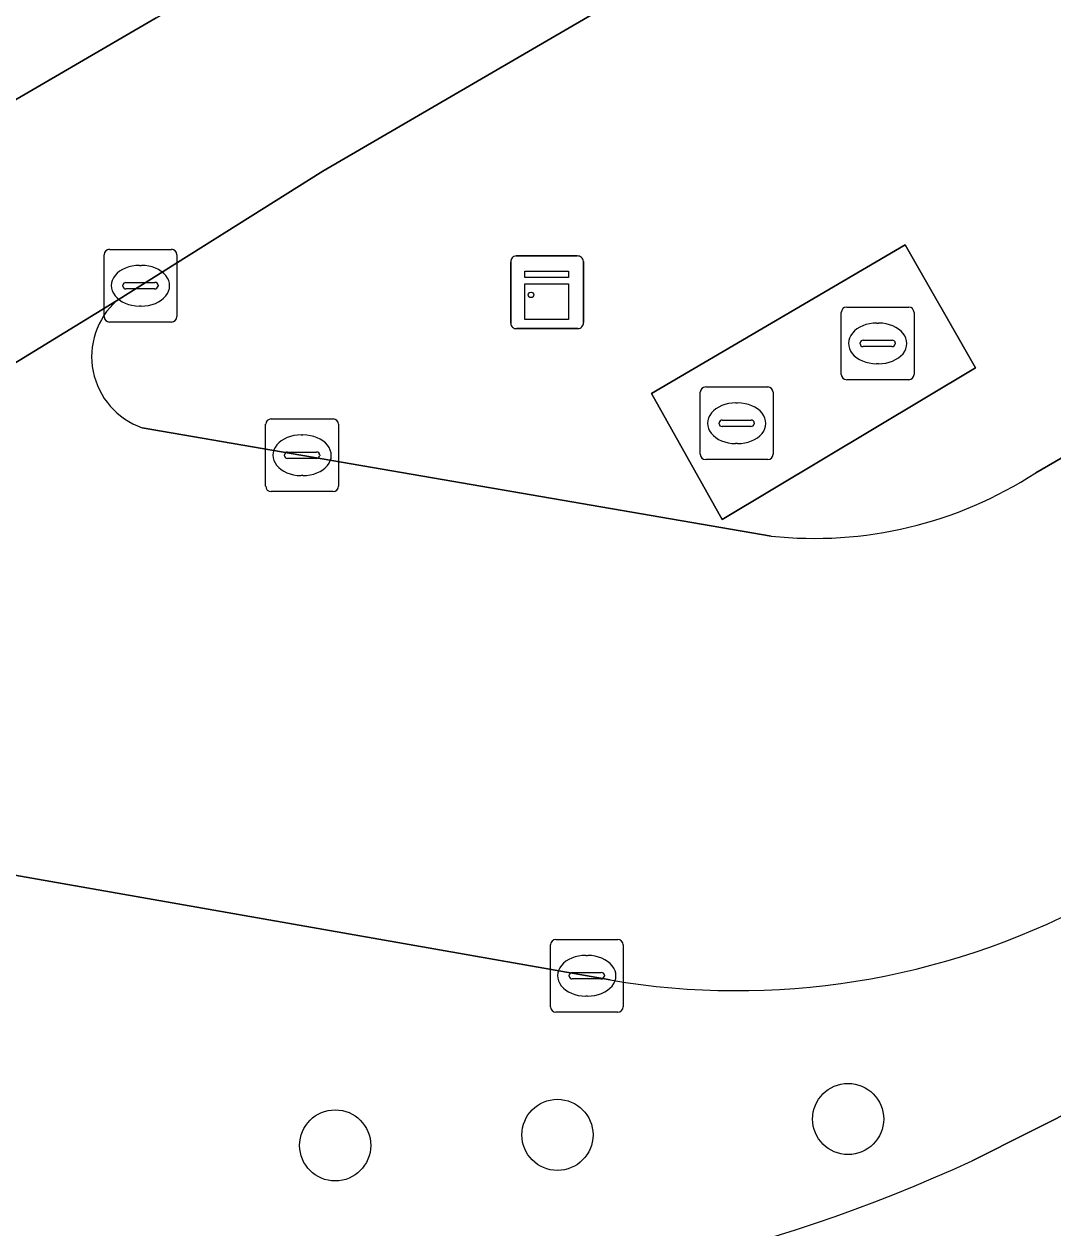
# Model space of a CAD drawing. Extents: x 159039 to 160102, y 381214 to 382524.
# Drawn here: x 159384.31 to 159398.46, y 382308.93 to 382325.49 of the extents above; entities that cross this region are included whole.
import ezdxf

# ---------------------------------------------------------------- set-up
doc = ezdxf.new("R2010")
doc.units = 0
for name, color, linetype in [('IMGEO_Berm_groen', 7, 'Continuous'), ('IMGEO_Boom', 7, 'Continuous'), ('IMGEO_Fietspad_gesloten', 7, 'Continuous'), ('IMGEO_Kast', 7, 'Continuous'), ('IMGEO_Kolk', 7, 'Continuous'), ('IMGEO_Rijbaan_lokaal_open', 7, 'Continuous'), ('IMGEO_Rijbaan_regionaal_gesloten', 7, 'Continuous'), ('IMGEO_Rioolput', 7, 'Continuous'), ('IMGEO_Terreindeel_open', 7, 'Continuous')]:
    doc.layers.add(name, color=color, linetype=linetype)

msp = doc.modelspace()

# ---------------------------------------------------------------- linework, layer by layer
at = {"layer": 'IMGEO_Berm_groen'}
for points in [[(159501.17, 382387.342), (159495.085, 382383.97), (159490.179, 382381.25), (159456.73, 382362.673), (159453.276, 382360.755), (159437.509, 382351.998), (159415.857, 382339.444), (159388.416, 382323.466), (159385.581, 382321.683)], [(159398.221, 382319.314), (159409.525, 382325.864), (159412.772, 382327.702)], [(159385.931, 382319.935), (159394.583, 382318.444)], [(159397.349, 382309.85), (159403.629, 382313.01), (159409.064, 382316.173)], [(159392.369, 382312.338), (159380.812, 382314.369)]]:
    msp.add_lwpolyline(points, dxfattribs=at)
msp.add_lwpolyline([(159397.391, 382320.759), (159393.91, 382318.67), (159392.939, 382320.405), (159396.425, 382322.451)], close=True, dxfattribs=at)
for centre, radius, start, end in [((159386.274, 382320.913), 1.036, 131.9686, 250.6765), ((159395.183, 382323.975), 5.563, 263.8046, 303.0939), ((159394.113, 382322.569), 10.379, 260.3263, 297.7959), ((159388.189, 382329.688), 21.85, 270.4428, 294.7848)]:
    msp.add_arc(centre, radius, start, end, dxfattribs=at)
at = {"layer": 'IMGEO_Boom'}
for centre in [(159395.641, 382310.424), (159391.644, 382310.206), (159388.587, 382310.061)]:
    msp.add_circle(centre, 0.489, dxfattribs=at)
at = {"layer": 'IMGEO_Fietspad_gesloten'}
msp.add_lwpolyline([(159509.216, 382374.079), (159504.855, 382371.559), (159487.352, 382361.444), (159473.454, 382353.412), (159457.885, 382344.421), (159444.93, 382336.916), (159418.59, 382321.667), (159417.165, 382320.842), (159413.503, 382318.73), (159409.064, 382316.173), (159403.629, 382313.01), (159397.349, 382309.85)], dxfattribs=at)
msp.add_arc((159388.189, 382329.688), 21.85, 270.4428, 294.7848, dxfattribs=at)
at = {"layer": 'IMGEO_Kast'}
for p, q in [((159391.076, 382322.298), (159391.917, 382322.298)), ((159391.917, 382322.298), (159391.076, 382322.298)), ((159391.001, 382321.373), (159391.001, 382322.214)), ((159391.001, 382322.214), (159391.001, 382321.373)), ((159392.001, 382322.223), (159392.001, 382321.382)), ((159392.001, 382321.382), (159392.001, 382322.223)), ((159391.926, 382321.298), (159391.085, 382321.298)), ((159391.085, 382321.298), (159391.926, 382321.298))]:
    msp.add_line(p, q, dxfattribs=at)
for points in [[(159391.196, 382322.088), (159391.796, 382322.088), (159391.796, 382322.003), (159391.196, 382322.003), (159391.196, 382322.088)], [(159391.196, 382321.913), (159391.796, 382321.913), (159391.796, 382321.424), (159391.196, 382321.424), (159391.196, 382321.913)]]:
    msp.add_lwpolyline(points, dxfattribs=at)
msp.add_circle((159391.28, 382321.762), 0.0377, dxfattribs=at)
for centre, start, end in [((159391.079, 382322.22), 92.4484, 184.2845), ((159391.079, 382322.22), 92.4484, 184.2845), ((159391.923, 382322.22), 2.4484, 94.2845), ((159391.923, 382322.22), 2.4484, 94.2845), ((159391.079, 382321.376), 182.4484, 274.2845), ((159391.079, 382321.376), 182.4484, 274.2845), ((159391.923, 382321.376), 272.4484, 4.2845), ((159391.923, 382321.376), 272.4484, 4.2845)]:
    msp.add_arc(centre, 0.0779, start, end, dxfattribs=at)
at = {"layer": 'IMGEO_Kolk'}
for p, q in [((159385.408, 382321.463), (159385.408, 382322.315)), ((159385.483, 382322.389), (159386.335, 382322.389)), ((159386.409, 382322.315), (159386.409, 382321.463)), ((159385.896, 382322.169), (159385.921, 382322.169)), ((159385.71, 382321.932), (159386.108, 382321.932)), ((159385.667, 382321.883), (159385.667, 382321.895)), ((159386.105, 382321.846), (159385.707, 382321.846)), ((159386.151, 382321.895), (159386.151, 382321.883)), ((159385.919, 382321.609), (159385.894, 382321.609)), ((159386.335, 382321.389), (159385.483, 382321.389)), ((159387.631, 382319.13), (159387.631, 382319.982)), ((159387.706, 382320.056), (159388.558, 382320.056)), ((159388.632, 382319.982), (159388.632, 382319.13)), ((159388.119, 382319.836), (159388.144, 382319.836)), ((159387.89, 382319.55), (159387.89, 382319.562)), ((159388.328, 382319.513), (159387.93, 382319.513)), ((159387.933, 382319.599), (159388.331, 382319.599)), ((159388.374, 382319.562), (159388.374, 382319.55)), ((159388.142, 382319.276), (159388.117, 382319.276)), ((159388.558, 382319.056), (159387.706, 382319.056)), ((159391.546, 382311.969), (159391.546, 382312.821)), ((159391.621, 382312.895), (159392.473, 382312.895)), ((159392.547, 382312.821), (159392.547, 382311.969)), ((159392.034, 382312.675), (159392.059, 382312.675)), ((159391.805, 382312.389), (159391.805, 382312.401)), ((159392.243, 382312.352), (159391.845, 382312.352)), ((159391.848, 382312.438), (159392.246, 382312.438)), ((159392.289, 382312.401), (159392.289, 382312.389)), ((159392.057, 382312.115), (159392.032, 382312.115)), ((159392.473, 382311.895), (159391.621, 382311.895))]:
    msp.add_line(p, q, dxfattribs=at)
for points in [[(159385.408, 382321.463), (159385.408, 382322.315)], [(159385.483, 382322.389), (159386.335, 382322.389)], [(159386.409, 382322.315), (159386.409, 382321.463)], [(159386.335, 382321.389), (159385.483, 382321.389)], [(159387.631, 382319.13), (159387.631, 382319.982)], [(159387.706, 382320.056), (159388.558, 382320.056)], [(159388.632, 382319.982), (159388.632, 382319.13)], [(159388.558, 382319.056), (159387.706, 382319.056)], [(159391.546, 382311.969), (159391.546, 382312.821)], [(159391.621, 382312.895), (159392.473, 382312.895)], [(159392.547, 382312.821), (159392.547, 382311.969)], [(159392.473, 382311.895), (159391.621, 382311.895)]]:
    msp.add_lwpolyline(points, dxfattribs=at)
for centre, radius, start, end in [((159385.485, 382322.313), 0.0765, 91.552, 178.448), ((159385.485, 382322.313), 0.0765, 91.552, 178.448), ((159386.333, 382322.313), 0.0765, 1.552, 88.448), ((159386.333, 382322.313), 0.0765, 1.552, 88.448), ((159385.707, 382321.892), 0.0403, 85.8775, 175.7526), ((159386.112, 382321.894), 0.0386, 1.7309, 96.639), ((159385.704, 382321.882), 0.0366, 178.938, 274.7102), ((159386.108, 382321.889), 0.043, 264.8664, 352.4533), ((159385.485, 382321.465), 0.0765, 181.552, 268.448), ((159385.485, 382321.465), 0.0765, 181.552, 268.448), ((159386.333, 382321.465), 0.0765, 271.552, 358.448), ((159386.333, 382321.465), 0.0765, 271.552, 358.448), ((159387.708, 382319.98), 0.0765, 91.552, 178.448), ((159387.708, 382319.98), 0.0765, 91.552, 178.448), ((159388.556, 382319.98), 0.0765, 1.552, 88.448), ((159388.556, 382319.98), 0.0765, 1.552, 88.448), ((159387.93, 382319.559), 0.0403, 85.8775, 175.7526), ((159388.335, 382319.561), 0.0386, 1.7309, 96.639), ((159387.927, 382319.549), 0.0366, 178.938, 274.7102), ((159388.331, 382319.556), 0.043, 264.8664, 352.4533), ((159387.708, 382319.132), 0.0765, 181.552, 268.448), ((159387.708, 382319.132), 0.0765, 181.552, 268.448), ((159388.556, 382319.132), 0.0765, 271.552, 358.448), ((159388.556, 382319.132), 0.0765, 271.552, 358.448), ((159391.623, 382312.819), 0.0765, 91.552, 178.448), ((159391.623, 382312.819), 0.0765, 91.552, 178.448), ((159392.471, 382312.819), 0.0765, 1.552, 88.448), ((159392.471, 382312.819), 0.0765, 1.552, 88.448), ((159391.845, 382312.398), 0.0403, 85.8775, 175.7526), ((159391.842, 382312.388), 0.0366, 178.938, 274.7102), ((159392.246, 382312.395), 0.043, 264.8664, 352.4533), ((159392.25, 382312.4), 0.0386, 1.7309, 96.639), ((159391.623, 382311.971), 0.0765, 181.552, 268.448), ((159391.623, 382311.971), 0.0765, 181.552, 268.448), ((159392.471, 382311.971), 0.0765, 271.552, 358.448), ((159392.471, 382311.971), 0.0765, 271.552, 358.448)]:
    msp.add_arc(centre, radius, start, end, dxfattribs=at)
for centre, major_axis, ratio, start_param, end_param in [((159385.895, 382321.889), (-0.387, 0.002), 0.722429, 4.712389, 7.853982), ((159385.92, 382321.889), (-0.39, 0.002), 0.717154, 1.570796, 4.712389), ((159388.118, 382319.556), (-0.387, 0.002), 0.722429, 4.712389, 7.853982), ((159388.143, 382319.556), (-0.39, 0.002), 0.717154, 1.570796, 4.712389), ((159392.033, 382312.395), (-0.387, 0.002), 0.722429, 4.712389, 7.853982), ((159392.058, 382312.395), (-0.39, 0.002), 0.717154, 1.570796, 4.712389)]:
    msp.add_ellipse(centre, major_axis=major_axis, ratio=ratio, start_param=start_param, end_param=end_param, dxfattribs=at)
at = {"layer": 'IMGEO_Rijbaan_lokaal_open'}
for points in [[(159500.456, 382378.308), (159497.833, 382376.762), (159497.685, 382376.675), (159413, 382327.831), (159412.772, 382327.702), (159409.525, 382325.864), (159398.221, 382319.314)], [(159385.581, 382321.683), (159371.94, 382313.32)], [(159394.583, 382318.444), (159385.931, 382319.935)], [(159380.812, 382314.369), (159392.369, 382312.338)]]:
    msp.add_lwpolyline(points, dxfattribs=at)
for centre, radius, start, end in [((159386.274, 382320.913), 1.036, 131.9686, 250.6765), ((159395.183, 382323.975), 5.563, 263.8046, 303.0939), ((159394.113, 382322.569), 10.379, 260.3263, 297.7959)]:
    msp.add_arc(centre, radius, start, end, dxfattribs=at)
at = {"layer": 'IMGEO_Rijbaan_regionaal_gesloten'}
for points in [[(159442.23, 382361.7), (159412.832, 382344.66), (159384.236, 382327.968), (159365.803, 382317.528), (159360.553, 382314.535), (159362.289, 382311.533), (159368.853, 382315.412), (159372.283, 382317.381), (159375.737, 382319.437), (159379.19, 382321.492), (159382.682, 382323.571), (159386.125, 382325.572), (159389.606, 382327.594), (159396.509, 382331.605), (159403.576, 382335.711), (159410.573, 382339.776), (159414.056, 382341.8), (159417.538, 382343.823), (159421.021, 382345.847), (159424.404, 382347.831), (159427.83, 382349.841), (159434.674, 382353.775), (159438.187, 382355.743), (159441.627, 382357.672)], [(159386.125, 382325.572), (159382.682, 382323.571), (159379.19, 382321.492), (159375.737, 382319.437), (159372.283, 382317.381), (159368.853, 382315.412), (159362.289, 382311.533), (159364.061, 382308.47), (159371.94, 382313.32), (159385.581, 382321.683), (159388.416, 382323.466), (159415.857, 382339.444)]]:
    msp.add_lwpolyline(points, dxfattribs=at)
at = {"layer": 'IMGEO_Rioolput'}
for p, q in [((159395.622, 382321.595), (159396.474, 382321.595)), ((159395.547, 382320.669), (159395.547, 382321.521)), ((159396.548, 382321.521), (159396.548, 382320.669)), ((159396.035, 382321.375), (159396.06, 382321.375)), ((159395.806, 382321.089), (159395.806, 382321.101)), ((159395.849, 382321.138), (159396.247, 382321.138)), ((159396.29, 382321.101), (159396.29, 382321.089)), ((159396.244, 382321.052), (159395.846, 382321.052)), ((159396.058, 382320.815), (159396.033, 382320.815)), ((159396.474, 382320.595), (159395.622, 382320.595)), ((159393.683, 382320.496), (159394.535, 382320.496)), ((159393.608, 382319.57), (159393.608, 382320.422)), ((159394.096, 382320.276), (159394.121, 382320.276)), ((159394.609, 382320.422), (159394.609, 382319.57)), ((159393.867, 382319.99), (159393.867, 382320.002)), ((159394.305, 382319.953), (159393.907, 382319.953)), ((159393.91, 382320.039), (159394.308, 382320.039)), ((159394.351, 382320.002), (159394.351, 382319.99)), ((159394.119, 382319.716), (159394.094, 382319.716)), ((159394.535, 382319.496), (159393.683, 382319.496))]:
    msp.add_line(p, q, dxfattribs=at)
for points in [[(159395.622, 382321.595), (159396.474, 382321.595)], [(159395.547, 382320.669), (159395.547, 382321.521)], [(159396.548, 382321.521), (159396.548, 382320.669)], [(159396.474, 382320.595), (159395.622, 382320.595)], [(159393.683, 382320.496), (159394.535, 382320.496)], [(159393.608, 382319.57), (159393.608, 382320.422)], [(159394.609, 382320.422), (159394.609, 382319.57)], [(159394.535, 382319.496), (159393.683, 382319.496)]]:
    msp.add_lwpolyline(points, dxfattribs=at)
for centre, radius, start, end in [((159395.624, 382321.519), 0.0765, 91.552, 178.448), ((159395.624, 382321.519), 0.0765, 91.552, 178.448), ((159396.472, 382321.519), 0.0765, 1.552, 88.448), ((159396.472, 382321.519), 0.0765, 1.552, 88.448), ((159395.846, 382321.098), 0.0403, 85.8775, 175.7526), ((159396.251, 382321.1), 0.0386, 1.7309, 96.639), ((159395.843, 382321.088), 0.0366, 178.938, 274.7102), ((159396.247, 382321.095), 0.043, 264.8664, 352.4533), ((159395.624, 382320.671), 0.0765, 181.552, 268.448), ((159395.624, 382320.671), 0.0765, 181.552, 268.448), ((159396.472, 382320.671), 0.0765, 271.552, 358.448), ((159396.472, 382320.671), 0.0765, 271.552, 358.448), ((159393.685, 382320.42), 0.0765, 91.552, 178.448), ((159393.685, 382320.42), 0.0765, 91.552, 178.448), ((159394.533, 382320.42), 0.0765, 1.552, 88.448), ((159394.533, 382320.42), 0.0765, 1.552, 88.448), ((159393.907, 382319.999), 0.0403, 85.8775, 175.7526), ((159393.904, 382319.989), 0.0366, 178.938, 274.7102), ((159394.308, 382319.996), 0.043, 264.8664, 352.4533), ((159394.312, 382320.001), 0.0386, 1.7309, 96.639), ((159393.685, 382319.572), 0.0765, 181.552, 268.448), ((159393.685, 382319.572), 0.0765, 181.552, 268.448), ((159394.533, 382319.572), 0.0765, 271.552, 358.448), ((159394.533, 382319.572), 0.0765, 271.552, 358.448)]:
    msp.add_arc(centre, radius, start, end, dxfattribs=at)
for centre, major_axis, ratio, start_param, end_param in [((159396.034, 382321.095), (-0.387, 0.002), 0.722429, 4.712389, 7.853982), ((159396.059, 382321.095), (-0.39, 0.002), 0.717154, 1.570796, 4.712389), ((159394.095, 382319.996), (-0.387, 0.002), 0.722429, 4.712389, 7.853982), ((159394.12, 382319.996), (-0.39, 0.002), 0.717154, 1.570796, 4.712389)]:
    msp.add_ellipse(centre, major_axis=major_axis, ratio=ratio, start_param=start_param, end_param=end_param, dxfattribs=at)
at = {"layer": 'IMGEO_Terreindeel_open'}
msp.add_lwpolyline([(159393.91, 382318.67), (159397.391, 382320.759), (159396.425, 382322.451), (159392.939, 382320.405)], close=True, dxfattribs=at)

doc.saveas('drawing.dxf')
